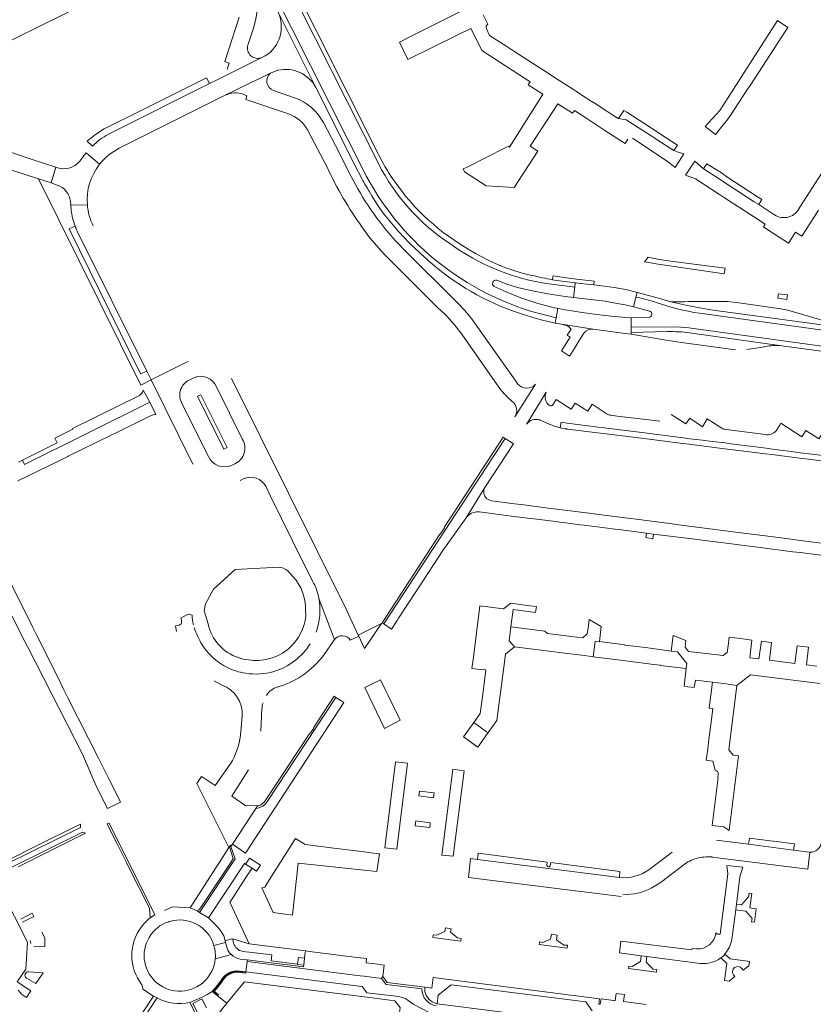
# Model space of a CAD drawing. Header units: metres. Extents: x 166325 to 190320, y 381923 to 404576.
# Tile 407 of 656: x 176701 to 176929, y 387481 to 387764. Entities that reach past the tile are written whole.
import ezdxf

# ---------------------------------------------------------------- set-up
doc = ezdxf.new("R2010")
doc.units = ezdxf.units.M
for name, color, linetype, lineweight in [('B-WE-VH-VERHARDING_ASFALT-GV', 8, 'Continuous', 18), ('B-WE-VH-VERHARDING_BETON-GV', 8, 'Continuous', 18), ('B-WE-VH-VERHARDING_BETONSTRAATSTEEN-GV', 8, 'Continuous', 18), ('B-WE-VH-VERHARDING_FUNDERING_ZAND-GV', 8, 'Continuous', 18), ('B-WE-VH-VERHARDING_STRAATBAKSTEEN-GV', 8, 'Continuous', 18)]:
    doc.layers.add(name, color=color, linetype=linetype, lineweight=lineweight)

msp = doc.modelspace()

# ---------------------------------------------------------------- linework, layer by layer
at = {"layer": 'B-WE-VH-VERHARDING_ASFALT-GV', "flags": 128}
for points in [[(176736.539, 387846.947), (176800.957, 387719.222)], [(176741.007, 387848.455), (176804.355, 387722.882)], [(176805.54, 387723.27), (176804.402, 387725.54), (176777.573, 387779.045), (176765.291, 387803.54), (176754.73, 387824.41), (176744.608, 387844.456)], [(176737.022, 387842.89), (176751.715, 387813.675), (176752.387, 387812.339), (176756.895, 387803.374), (176757.585, 387802.002), (176775.335, 387766.708), (176775.383, 387766.612), (176786.33, 387744.79), (176797.6, 387722.44), (176799.625, 387718.424)], [(176838.36, 387689.363), (176841.58, 387688.146), (176844.754, 387687.183), (176849.106, 387686.158), (176853.068, 387685.423), (176858.034, 387684.66), (176860.466, 387684.358), (176860.811, 387687.296), (176853.307, 387688.321)], [(176853.307, 387688.321), (176860.811, 387687.296), (176860.959, 387688.552), (176855.013, 387689.378), (176854.397, 387689.463)], [(176855.476, 387678.543), (176855.986, 387681.191), (176853.818, 387681.681), (176849.926, 387682.732), (176845.278, 387684.282), (176841.039, 387685.975), (176837.606, 387687.567)], [(176900.635, 387680.683), (176897.751, 387681.194), (176892.785, 387682.144), (176888.463, 387683.12), (176884.842, 387684.158), (176878.737, 387685.846), (176878.412, 387684.512)], [(176878.412, 387684.512), (176877.734, 387681.732), (176882.327, 387680.477)], [(176846.081, 387679.488), (176849.014, 387678.566), (176851.495, 387677.896), (176855.183, 387677.02), (176855.476, 387678.543)], [(176942.553, 387673.521), (176896.664, 387679.824)], [(176948.582, 387673.9), (176942.961, 387674.94), (176940.421, 387675.31), (176900.635, 387680.683)], [(176882.098, 387678.656), (176877.016, 387678.563), (176877.031, 387675.864), (176890.138, 387675.954), (176893.596, 387675.688), (176941.633, 387669.075)], [(176893.596, 387675.688), (176890.138, 387675.954), (176877.031, 387675.864), (176877.039, 387674.298), (176887.52, 387674.559)], [(176941.633, 387669.075), (176893.596, 387675.688)], [(176893.808, 387674.204), (176920.339, 387670.513), (176935.975, 387668.351), (176938.808, 387667.959)], [(176834.979, 387629.718), (176829.624, 387621.028)], [(176891.411, 387618.892), (176888.866, 387619.219), (176879.188, 387620.465), (176876.11, 387620.862), (176866.316, 387622.123), (176864.098, 387622.408), (176855.681, 387623.492), (176853.201, 387623.811), (176845.449, 387624.809), (176844.428, 387624.94), (176843.504, 387625.059), (176836.853, 387625.916)], [(176833.412, 387622.683), (176841.867, 387621.61), (176842.661, 387621.509), (176847.967, 387620.836), (176849.119, 387620.69), (176855.287, 387619.907), (176856.413, 387619.764), (176857.203, 387619.664), (176858.211, 387619.536), (176862.292, 387619.018), (176863.465, 387618.87), (176872.389, 387617.737), (176873.476, 387617.599), (176881.392, 387616.595), (176883.424, 387616.337), (176895.373, 387614.821), (176897.467, 387614.555), (176906.667, 387613.388), (176907.952, 387613.225), (176912.675, 387612.625), (176914.762, 387612.361), (176923.495, 387611.252), (176925.667, 387610.977), (176939.033, 387609.281)], [(176683.928, 387622.163), (176702.699, 387585.382), (176703.436, 387583.939), (176719.241, 387552.97), (176723.481, 387543.2), (176726.45, 387537.38), (176730.176, 387539.198), (176729.171, 387541.21), (176726.839, 387545.876), (176723.959, 387551.638), (176714.962, 387569.446), (176713.715, 387571.94), (176712.218, 387574.934), (176706.128, 387587.118), (176704.855, 387589.665), (176693.181, 387613.02)], [(176939.42, 387612.711), (176925.609, 387614.489), (176923.088, 387614.814), (176914.938, 387615.863), (176912.434, 387616.185), (176891.411, 387618.892)], [(176775.673, 387606.823), (176763.197, 387606.107), (176756.889, 387600.521), (176754.655, 387596.231), (176754.233, 387594.286), (176755.34, 387590.469)], [(176783.481, 387592.808), (176783.423, 387594.298), (176783.391, 387595.773)], [(176781.352, 387586.655), (176782.092, 387588.079), (176782.714, 387589.446)], [(176794.387, 387567.878), (176792.14, 387569.321), (176772.481, 387539.532)], [(176769.131, 387537.385), (176762.349, 387527.113), (176766.135, 387524.512), (176771.682, 387533.027), (176771.683, 387533.028), (176794.387, 387567.878)]]:
    msp.add_lwpolyline(points, dxfattribs=at)
for points in [[(176921.509, 387761.191), (176922.065, 387762.048), (176919.076, 387764.041), (176902.482, 387738.15), (176898.329, 387733.549), (176901.292, 387731.22), (176903.878, 387734.47), (176904.544, 387735.307), (176905.335, 387736.301), (176910.508, 387744.261), (176911.421, 387745.666)], [(176829.624, 387621.028), (176834.979, 387629.718), (176843.178, 387642.233), (176840.754, 387643.822), (176805.914, 387590.467), (176808.146, 387589.01), (176809.733, 387591.442), (176810.154, 387592.087), (176815.31, 387599.989), (176815.896, 387600.886), (176822.861, 387611.56)]]:
    msp.add_lwpolyline(points, close=True, dxfattribs=at)
at = {"layer": 'B-WE-VH-VERHARDING_ASFALT-GV'}
for points in [[(176804.355, 387722.882, 0.1315325), (176825.034, 387699.782)], [(176808.419, 387718.611, -0.0302369), (176805.54, 387723.27)], [(176822.319, 387693.929, -0.1065058), (176800.957, 387719.222)], [(176799.625, 387718.424, 0.0183058), (176801.72, 387714.961)], [(176814.748, 387710.503, -0.0269536), (176808.419, 387718.611)], [(176801.72, 387714.961, 0.0646285), (176808.599, 387705.162)], [(176838.886, 387693.748, -0.098571), (176814.748, 387710.503)], [(176808.599, 387705.162, 0.0463747), (176820.579, 387693.422)], [(176825.034, 387699.782, 0.1222069), (176853.307, 387688.321)], [(176820.579, 387693.422, 0.1011219), (176846.081, 387679.488)], [(176822.319, 387693.929, 0.1138193), (176855.476, 387678.543)], [(176848.473, 387690.729, -0.0495289), (176838.886, 387693.748)], [(176854.397, 387689.463, -0.0088775), (176848.473, 387690.729)], [(176837.606, 387687.567, -0.8567886), (176838.36, 387689.363)], [(176878.412, 387684.512, -0.0277442), (176884.183, 387682.956)], [(176884.183, 387682.956, 0.0427661), (176896.664, 387679.824)], [(176882.327, 387680.477, -0.8324853), (176882.098, 387678.656)], [(176834.677, 387627.978, -0.1792957), (176834.979, 387629.718)], [(176836.853, 387625.916, -0.3258872), (176834.677, 387627.978)], [(176831.752, 387622.547, -0.1048068), (176833.412, 387622.683)], [(176829.624, 387621.028, -0.1665335), (176831.752, 387622.547)], [(176778.293, 387605.701, 0.1589041), (176775.673, 387606.823)], [(176778.932, 387605.014, 0.0512695), (176778.293, 387605.701)], [(176783.391, 387595.773, 0.1873069), (176778.932, 387605.014)], [(176782.714, 387589.446, 0.0594496), (176783.481, 387592.808)], [(176755.34, 387590.469, 0.2631294), (176764.062, 387580.778)], [(176777.964, 387582.938, 0.0887583), (176781.352, 387586.655)], [(176764.062, 387580.778, 0.0577343), (176767.006, 387580.152)], [(176767.006, 387580.152, 0.2058863), (176777.964, 387582.938)]]:
    msp.add_lwpolyline(points, format="xyb", dxfattribs=at)
at = {"layer": 'B-WE-VH-VERHARDING_BETON-GV', "flags": 128}
for points in [[(176921.97, 387685.1), (176919.39, 387685.45), (176919.23, 387684.17), (176921.77, 387683.81)], [(176783.072, 387494.318), (176781.345, 387494.482), (176781.103, 387492.608), (176781.095, 387492.545), (176782.856, 387492.321)]]:
    msp.add_lwpolyline(points, close=True, dxfattribs=at)
at = {"layer": 'B-WE-VH-VERHARDING_BETONSTRAATSTEEN-GV', "flags": 128}
for points in [[(176696.41, 387757.18), (176700.185, 387759.075), (176726.66, 387772.231)], [(176764.303, 387764.987), (176760.22, 387752.21), (176761.43, 387751.82), (176760.973, 387750.368), (176760.843, 387749.999)], [(176766.837, 387756.967), (176768.48, 387762.09), (176769.1, 387764.49), (176769.524, 387766.776)], [(176786.33, 387744.79), (176775.383, 387766.612)], [(176828.35, 387766.8), (176813.981, 387759.619), (176810.409, 387757.819), (176812.85, 387752.8), (176827.225, 387759.905), (176830.903, 387761.762), (176832.892, 387757.823), (176834.127, 387755.377), (176847.99, 387746.4), (176847.45, 387745.53), (176851.638, 387742.824), (176850.57, 387741.1), (176846.299, 387734.373), (176842.01, 387727.62), (176841.841, 387727.938), (176841.029, 387727.534), (176835.369, 387724.651), (176829.722, 387721.793), (176828.719, 387721.344), (176829.111, 387720.531), (176835.36, 387716.477), (176843.428, 387716), (176850.166, 387726.484), (176848.006, 387727.915), (176855.964, 387740.094), (176860.205, 387737.367), (176860.7, 387738.13), (176864.54, 387735.631), (176869.163, 387732.634), (176875.28, 387728.68), (176876.05, 387729.91)], [(176835.81, 387762.95), (176834.445, 387765.655)], [(176848.698, 387751.774), (176843.331, 387755.243), (176841.008, 387756.744), (176838.432, 387758.408), (176836.31, 387759.78), (176835.4, 387761.64)], [(176771.813, 387753.842), (176770.819, 387753.398), (176758.188, 387747.099), (176755.754, 387745.88), (176726.688, 387731.319)], [(176758.188, 387747.099), (176770.819, 387753.398)], [(176877.46, 387730.22), (176886.78, 387723.99), (176888.106, 387723.053), (176888.28, 387722.93), (176889.69, 387721.75), (176892.201, 387725.65), (176890.233, 387726.308), (176889.27, 387726.63), (176884.765, 387729.549), (176883.501, 387730.368), (176875.58, 387735.5), (176874.449, 387735.667), (176873.432, 387735.818), (176873.28, 387735.84), (176871.213, 387737.179), (176870.063, 387737.924), (176866.644, 387740.139), (176865.547, 387740.849), (176863.177, 387742.384), (176861.333, 387743.579), (176860.421, 387744.17), (176858.29, 387745.55), (176855.76, 387747.21), (176853.852, 387748.443), (176852.903, 387749.056), (176848.698, 387751.774)], [(176755.754, 387745.88), (176754.89, 387747.542), (176744.519, 387742.354), (176734.955, 387737.6), (176726.249, 387733.274)], [(176760.313, 387742.551), (176773.321, 387748.939), (176775.456, 387749.741)], [(176773.321, 387748.939), (176760.313, 387742.551)], [(176726.688, 387731.319), (176755.754, 387745.88)], [(176729.816, 387727.312), (176760.313, 387742.551)], [(176765.439, 387742.817), (176766.54, 387742.42), (176766.171, 387741.353), (176778.498, 387737.173)], [(176780.214, 387741.83), (176774.206, 387743.897)], [(176673.94, 387729.47), (176676.253, 387728.667), (176690.112, 387723.859), (176690.31, 387723.79), (176706.57, 387718.51), (176710.192, 387717.309), (176711.581, 387721.835), (176704.49, 387724.19), (176671.72, 387735.31), (176649.198, 387724.201)], [(176797.738, 387716.906), (176795.84, 387720.45), (176793.13, 387725.85), (176788.541, 387734.662)], [(176783.969, 387732.616), (176789.67, 387721.66)], [(176720.624, 387729.301), (176722.076, 387727.933)], [(176724.163, 387722.699), (176720.303, 387726.013)], [(176932.252, 387711.457), (176933.557, 387713.463), (176937.153, 387719.008), (176938.46, 387721.018), (176939.708, 387722.936), (176935.432, 387725.73), (176925.537, 387710.365)], [(176712.44, 387721.55), (176711.581, 387721.835), (176710.192, 387717.309), (176711.986, 387716.714)], [(176918.216, 387708.141), (176918.076, 387708.232), (176913.7, 387711.076), (176912.419, 387711.909), (176903.557, 387717.669), (176902.317, 387718.475), (176897.832, 387721.39), (176895.352, 387723.552), (176892.69, 387719.54), (176895.532, 387718.46), (176900.204, 387715.417), (176902.403, 387713.984), (176903.891, 387713.014), (176912.163, 387707.625), (176915.532, 387705.43), (176915.089, 387704.743), (176916.65, 387703.676), (176920.908, 387700.868), (176922.23, 387700.012), (176922.432, 387700.322), (176924.312, 387703.14), (176926.108, 387701.995), (176927.358, 387703.917), (176930.945, 387709.45)], [(176711.986, 387716.714), (176710.192, 387717.309), (176706.57, 387718.51), (176735.994, 387659.194), (176738.959, 387660.677), (176737.709, 387663.196), (176735.955, 387662.369), (176715.38, 387704.156), (176717.108, 387704.889)], [(176715.773, 387711.974), (176715.871, 387710.968), (176720.646, 387711.017)], [(176716.013, 387709.507), (176715.871, 387710.968), (176715.773, 387711.974)], [(176720.646, 387711.017), (176715.871, 387710.968), (176716.013, 387709.507)], [(176717.108, 387704.889), (176715.38, 387704.156), (176735.955, 387662.369), (176737.709, 387663.196), (176717.725, 387703.471)], [(176717.725, 387703.471), (176737.709, 387663.196), (176738.959, 387660.677), (176748.768, 387665.624)], [(176799.588, 387704.713), (176801.808, 387701.67), (176805.185, 387697.744), (176806.131, 387696.719), (176809.278, 387693.562), (176821.57, 387681.34), (176823.112, 387679.879), (176824.097, 387678.874), (176826.697, 387675.91), (176828.299, 387673.802), (176837.84, 387660.2), (176839.266, 387658.167)], [(176826.906, 387683.045), (176811.499, 387698.404)], [(176888.463, 387683.12), (176892.785, 387682.144), (176897.751, 387681.194), (176900.635, 387680.683), (176940.421, 387675.31), (176922.075, 387680.708)], [(176920.088, 387681.134), (176908.007, 387682.789), (176904.857, 387683.175), (176896.35, 387683.193)], [(176844.44, 387659.45), (176843.635, 387660.598), (176832.5, 387676.46), (176831.085, 387678.297)], [(176866.142, 387675.28), (176857.029, 387676.653), (176857.998, 387676.44)], [(176859.778, 387675.275), (176858.626, 387673.496), (176859.492, 387672.935), (176856.986, 387669.024), (176859.343, 387667.523), (176859.872, 387668.346), (176860.812, 387669.871), (176861.528, 387671.033), (176862.935, 387673.317)], [(176862.935, 387673.317), (176863.439, 387674.135)], [(176887.52, 387674.559), (176877.039, 387674.298), (176877.017, 387673.783), (176886.551, 387672.2), (176891.55, 387671.46), (176907.005, 387669.305)], [(176920.339, 387670.513), (176893.808, 387674.204)], [(176910.322, 387669.37), (176914.801, 387670.13), (176916.215, 387670.37)], [(176749.588, 387665.939), (176748.768, 387665.624), (176738.959, 387660.677), (176750.996, 387636.419)], [(176749.916, 387660.627), (176751.469, 387661.37)], [(176796.243, 387585.843), (176798.693, 387586.939), (176798.55, 387587.246), (176795.08, 387594.69), (176762.06, 387661.078)], [(176843.62, 387650.028), (176849.556, 387659.438)], [(176738.596, 387654.253), (176736.73, 387657.71), (176736.47, 387657.13)], [(176757.748, 387658.645), (176765.29, 387643.54)], [(176852.609, 387657.129), (176847.171, 387648.346), (176846.92, 387647.94)], [(176740.308, 387650.746), (176738.596, 387654.253), (176702.602, 387636.342), (176702.027, 387637.596), (176700.862, 387637.011)], [(176735.594, 387656.226), (176716.358, 387646.714), (176716.482, 387646.464), (176711.294, 387643.894), (176712, 387642.6), (176702.027, 387637.596), (176702.602, 387636.342), (176738.596, 387654.253)], [(176870.158, 387650.839), (176865.828, 387653.666), (176864.55, 387651.66), (176860.91, 387653.987), (176859.744, 387652.218), (176855.505, 387654.987), (176854.46, 387653.45)], [(176755.442, 387638.615), (176747.93, 387653.72)], [(176700.634, 387631.594), (176712.733, 387637.516), (176715.02, 387638.636), (176715.128, 387638.689), (176727.472, 387644.731), (176729.143, 387645.549), (176738.85, 387650.3)], [(176850.882, 387649.089), (176853.232, 387648.046)], [(176905.825, 387642.238), (176904.059, 387642.526), (176900.36, 387642.981), (176897.536, 387643.306), (176893.913, 387643.744), (176892.109, 387644.009), (176883.702, 387645.053), (176883.056, 387645.161), (176882.428, 387645.24), (176879.312, 387645.612), (176869.309, 387646.912), (176868.966, 387646.932), (176867.566, 387647.113), (176858.604, 387648.247), (176858.003, 387648.34), (176856.854, 387648.522), (176856.597, 387646.907)], [(176856.597, 387646.907), (176856.854, 387648.522), (176858.003, 387648.34), (176858.604, 387648.247), (176867.566, 387647.113), (176868.966, 387646.932), (176869.309, 387646.912), (176879.312, 387645.612), (176882.428, 387645.24), (176883.056, 387645.161), (176883.702, 387645.053), (176892.109, 387644.009), (176893.913, 387643.744), (176897.536, 387643.306), (176900.36, 387642.981), (176904.059, 387642.526), (176905.825, 387642.238), (176915.85, 387640.996), (176917.638, 387640.765), (176920.78, 387640.385), (176922.327, 387640.152), (176926.439, 387639.638), (176928.215, 387639.363), (176932.11, 387638.94)], [(176885.271, 387648.773), (176883.786, 387648.952), (176872.972, 387650.256), (176871.141, 387650.478)], [(176903.13, 387646.774), (176898.931, 387649.473), (176897.564, 387647.17), (176893.907, 387649.671), (176892.716, 387648.054), (176888.575, 387650.731)], [(176937.808, 387642.259), (176932.654, 387645.583), (176932.36, 387645.772), (176930.999, 387643.692), (176927.239, 387646.095), (176926.086, 387644.319), (176920.095, 387648.175), (176919.875, 387647.823), (176918.949, 387646.342)], [(176858.703, 387646.505), (176867.317, 387645.439), (176869.097, 387645.219), (176879.11, 387643.98), (176882.19, 387643.6), (176891.896, 387642.378), (176893.683, 387642.153), (176903.864, 387640.872), (176905.621, 387640.651), (176915.693, 387639.383), (176917.437, 387639.164), (176926.224, 387638.058), (176928.001, 387637.834), (176936.867, 387636.718)], [(176916.067, 387644.913), (176915.67, 387644.95), (176905.071, 387646.283), (176904.155, 387646.399)], [(176932.11, 387638.94), (176928.215, 387639.363), (176926.439, 387639.638), (176922.327, 387640.152), (176920.78, 387640.385), (176917.638, 387640.765), (176915.85, 387640.996), (176905.825, 387642.238)], [(176763.085, 387636.552), (176762.052, 387636.082)], [(176764.589, 387631.771), (176765.449, 387632.188)], [(176772.058, 387629.916), (176773.355, 387627.253), (176779.65, 387614.33), (176785.35, 387602.77)], [(176789.65, 387582.88), (176790.708, 387584.476), (176791.687, 387585.953), (176787.21, 387597.771)], [(176787.21, 387597.771), (176791.687, 387585.953)], [(176750.77, 387592.978), (176749.664, 387593.327), (176749.647, 387593.291), (176747.576, 387592.275), (176747.742, 387591.145)], [(176747.036, 387590.154), (176745.95, 387589.95), (176746.301, 387588.277)], [(176930.385, 387578.36), (176927.438, 387578.724), (176928.071, 387583.758), (176924.765, 387584.177), (176924.119, 387579.134), (176916.772, 387580.041), (176917.364, 387585.115), (176914.465, 387585.483), (176913.772, 387580.411), (176911.147, 387580.728), (176911.747, 387585.827), (176908.491, 387586.24), (176905.212, 387586.66), (176904.902, 387584.21), (176904.641, 387582.288), (176903.498, 387581.348), (176893.543, 387582.576), (176892.561, 387583.77), (176892.722, 387585.72), (176889.146, 387587.126), (176888.546, 387582.687), (176890.366, 387582.461), (176893.028, 387579.072), (176892.869, 387577.73), (176892.861, 387577.659), (176892.275, 387572.534), (176893.372, 387572.391), (176895.171, 387572.16), (176895.492, 387574.331), (176900.459, 387573.69), (176903.691, 387573.333), (176907.422, 387572.76), (176911.321, 387575.79), (176931.24, 387573.35)], [(176757.073, 387574.095), (176759.36, 387572.85)], [(176907.891, 387552.53), (176906.401, 387552.7), (176905.132, 387554.26), (176907.422, 387572.76), (176903.691, 387573.333), (176900.459, 387573.69), (176899.496, 387566.255), (176900.51, 387566.13), (176900.109, 387562.955), (176899.75, 387560.118), (176899.391, 387557.28), (176899.032, 387554.443), (176898.63, 387551.26), (176900.466, 387550.967), (176901.187, 387548.365)], [(176792.14, 387569.321), (176791.621, 387569.658), (176785.645, 387560.578), (176785.732, 387560.522), (176784.57, 387558.738), (176784.455, 387558.783), (176771.961, 387539.853)], [(176772.481, 387539.532), (176792.14, 387569.321)], [(176765.2, 387564.158), (176764.766, 387559.447), (176764.69, 387558.621), (176764.677, 387558.517), (176764.666, 387558.414)], [(176770.549, 387559.631), (176770.753, 387563.93), (176770.76, 387564.08)], [(176902.048, 387547.246), (176901.931, 387546.32), (176902.05, 387546.301), (176900.333, 387532.516), (176903.694, 387532.064), (176905.19, 387531.09), (176907.891, 387552.53)], [(176761.784, 387550.236), (176761.722, 387550.146), (176757.445, 387543.98), (176753.648, 387546.46), (176753.48, 387546.57), (176752.161, 387544.58), (176761.34, 387526.16), (176761.477, 387526.366), (176761.816, 387526.876), (176761.947, 387526.476), (176762.349, 387527.113), (176769.131, 387537.385), (176769.604, 387538.124), (176766.627, 387538.201), (176766.262, 387538.16), (176762.175, 387540.955), (176767.014, 387548.523)], [(176769.604, 387538.124), (176769.131, 387537.385)], [(176697.647, 387521.515), (176718.665, 387531.927), (176718.662, 387532.89), (176716.438, 387531.787), (176707.581, 387527.392), (176696.311, 387521.8)], [(176700.71, 387520.62), (176720.071, 387530.273), (176719.29, 387530.543), (176698.309, 387520.175)], [(176928.231, 387524.856), (176923.738, 387525.435), (176910.807, 387527.1), (176901.538, 387528.294)], [(176852.769, 387520.999), (176852.912, 387521.939), (176833.052, 387524.527), (176832.832, 387522.754), (176873.664, 387517.539), (176873.808, 387519.283), (176853.964, 387521.848)], [(176888.786, 387524.839), (176882.123, 387519.722)], [(176900.213, 387523.437), (176900.337, 387523.425), (176927.82, 387519.91), (176928.45, 387524.837)], [(176928.45, 387524.837), (176927.82, 387519.91), (176927.87, 387519.904)], [(176832.832, 387522.754), (176830.83, 387523.01), (176830.223, 387517.528), (176874.15, 387512.041)], [(176873.664, 387517.539), (176832.832, 387522.754)], [(176853.964, 387521.848), (176853.777, 387520.893)], [(176885.734, 387516.321), (176891.85, 387521.011)], [(176907.081, 387508.244), (176907.3, 387509.911), (176908.32, 387517.69), (176909.172, 387520.5), (176904.561, 387521.03), (176904.659, 387520.198), (176904.661, 387520.181), (176904.851, 387518.56), (176902.614, 387501.239), (176901.8, 387501.23), (176901.372, 387501.63)], [(176700.73, 387485.09), (176701.682, 387483.99), (176703.152, 387482.99), (176704.404, 387484.907), (176700.476, 387487.52), (176702.985, 387491.212), (176703.452, 387498.921), (176695.955, 387513.747)], [(176874.595, 387512.576), (176877.911, 387512.82)], [(176705.243, 387506.344), (176704.78, 387507.25), (176701.512, 387505.581)], [(176740.071, 387506.789), (176738.739, 387505.899)], [(176756.966, 387498.216), (176757.011, 387498.072), (176757.054, 387497.929), (176760.368, 387498.873), (176760.246, 387499.364), (176759.871, 387500.753), (176758.94, 387502.266), (176757.776, 387503.625), (176756.612, 387504.789), (176755.476, 387505.954), (176752.872, 387507.467), (176752.264, 387507.98), (176750.21, 387508.817), (176745.09, 387509.12), (176742.782, 387508.05)], [(176905.972, 387499.79), (176907.081, 387508.244)], [(176701.97, 387504.664), (176705.243, 387506.344)], [(176705.28, 387497.814), (176708.42, 387497.7), (176708.381, 387500.2), (176707.565, 387501.797)], [(176704.195, 387499.418), (176704.376, 387498.526)], [(176760.847, 387497.19), (176760.368, 387498.873), (176757.054, 387497.929)], [(176783.329, 387496.414), (176767.15, 387498.45), (176762.472, 387499.888), (176762.71, 387498.593)], [(176895.822, 387497.009), (176894.566, 387497.149), (176894.496, 387496.699), (176874.097, 387499.233), (176873.721, 387495.82), (176879.947, 387495.014), (176881.546, 387494.807), (176896.904, 387492.82)], [(176762.05, 387495.343), (176757.419, 387494.158)], [(176765.315, 387496.293), (176768.024, 387495.996), (176773.68, 387495.298), (176773.459, 387493.568), (176781.103, 387492.608), (176781.345, 387494.482), (176783.072, 387494.318), (176783.091, 387494.47), (176783.189, 387495.267), (176783.329, 387496.414)], [(176903.992, 387495.53), (176905.3, 387497.48)], [(176910.452, 387493.48), (176905.477, 387494.134), (176903.992, 387495.53)], [(176763.534, 387490.666), (176766.203, 387490.434), (176766.561, 387493.347), (176766.618, 387493.805), (176764.606, 387494.052)], [(176902.771, 387494.38), (176904.509, 387492.802), (176903.858, 387487.886), (176905.181, 387487.71), (176906.86, 387489.02), (176906.441, 387489.581)], [(176908.831, 387491.341), (176909.211, 387490.85), (176910.911, 387492.14), (176911.062, 387493.34), (176910.452, 387493.48)], [(176703.139, 387488.601), (176705.79, 387487.03), (176707.97, 387490.115)], [(176707.97, 387490.115), (176703.793, 387490.44)], [(176814.333, 387481.1), (176812.153, 387482.69), (176810.174, 387483.267), (176801.048, 387484.402), (176799.804, 387486.048), (176799.717, 387486.163), (176798.785, 387486.28), (176766.203, 387490.434), (176763.534, 387490.666)], [(176763.709, 387490.49), (176766.225, 387490.272), (176766.192, 387490.057), (176763.858, 387490.286)], [(176735.619, 387487.673), (176736.016, 387487.14)], [(176756.551, 387484.773), (176759.754, 387482.168), (176760.769, 387481.342), (176765.81, 387487.53), (176801.846, 387482.993), (176809.1, 387482.08), (176810.58, 387480.18), (176810.095, 387476.297), (176814.924, 387475.557), (176817.721, 387475.227), (176817.642, 387474.38), (176817.97, 387474.011), (176822.337, 387473.46), (176822.263, 387472.877), (176824.682, 387472.571), (176824.754, 387473.145), (176825.35, 387476.956), (176821.166, 387477.555), (176814.333, 387481.1)], [(176870.491, 387475.17), (176868.481, 387475.24), (176866.902, 387475.43), (176863.54, 387475.831), (176821.231, 387481.22), (176820.659, 387481.383), (176819.772, 387481.725), (176818.816, 387482.544), (176818.065, 387483.602), (176817.656, 387484.728), (176817.69, 387485.411), (176817.718, 387485.999), (176806.87, 387487.35), (176805.61, 387489.02), (176805.256, 387488.492), (176806.545, 387486.764), (176809.794, 387486.356), (176816.871, 387485.463)], [(176881.324, 387481.019), (176874.81, 387481.82), (176875.08, 387483.87), (176872.67, 387484.19), (176872.42, 387482.13), (176872.04, 387482.17), (176868.355, 387482.628), (176868.151, 387481.058), (176867.73, 387481.112), (176867.922, 387482.612), (176820.112, 387488.75), (176819.712, 387485.75), (176817.718, 387485.999), (176817.69, 387485.411), (176817.656, 387484.728), (176818.065, 387483.602), (176818.816, 387482.544), (176819.772, 387481.725), (176820.659, 387481.383), (176821.231, 387481.22), (176821.572, 387483.67), (176825.252, 387486.7), (176864.021, 387481.81), (176865.791, 387479.14)], [(176736.603, 387485.399), (176739.658, 387483.373), (176740.698, 387482.891)], [(176750.132, 387481.549), (176752.116, 387482.421), (176753.821, 387483.206), (176755.093, 387483.856), (176756.551, 387484.773)], [(176757.739, 387477.623), (176760.769, 387481.342), (176759.754, 387482.168), (176756.551, 387484.773), (176755.093, 387483.856), (176753.821, 387483.206), (176752.116, 387482.421), (176750.132, 387481.549), (176751.719, 387478.433)], [(176757.104, 387484.815), (176758.364, 387483.74), (176758.277, 387483.616), (176756.719, 387484.784)], [(176752.314, 387478.74), (176750.98, 387481.323), (176753.57, 387482.661), (176754.904, 387480.078)]]:
    msp.add_lwpolyline(points, dxfattribs=at)
at = {"layer": 'B-WE-VH-VERHARDING_BETONSTRAATSTEEN-GV'}
for points in [[(176775.383, 387766.612, -0.3832791), (176771.813, 387753.842)], [(176835.4, 387761.64, -0.3921772), (176835.81, 387762.95)], [(176770.819, 387753.398, -0.6482532), (176766.837, 387756.967)], [(176774.206, 387743.897, -0.5886687), (176773.321, 387748.939)], [(176775.456, 387749.741, -0.3402007), (176786.33, 387744.79)], [(176760.313, 387742.551, -0.2015217), (176765.439, 387742.817)], [(176788.541, 387734.662, 0.1918713), (176780.214, 387741.83)], [(176778.498, 387737.173, -0.1830373), (176783.969, 387732.616)], [(176726.249, 387733.274, 0.0703094), (176720.624, 387729.301)], [(176722.076, 387727.933, -0.065999), (176726.688, 387731.319)], [(176720.303, 387726.013, 0.0244854), (176719.049, 387724.319)], [(176724.163, 387722.699, -0.110646), (176729.816, 387727.312)], [(176719.049, 387724.319, -0.3114549), (176712.44, 387721.55)], [(176720.646, 387711.017, -0.1892266), (176724.163, 387722.699)], [(176789.67, 387721.66, 0.0460391), (176799.588, 387704.713)], [(176715.773, 387711.974, 0.2958969), (176711.986, 387716.714)], [(176811.499, 387698.404, -0.0738208), (176797.738, 387716.906)], [(176722.327, 387704.957, -0.0954784), (176720.646, 387711.017)], [(176716.013, 387709.507, 0.0675422), (176717.108, 387704.889)], [(176925.537, 387710.365, -0.4633905), (176918.216, 387708.141)], [(176717.108, 387704.889, 0.0235269), (176717.725, 387703.471)], [(176831.085, 387678.297, 0.0321547), (176826.906, 387683.045)], [(176896.35, 387683.193, 0.0033937), (176888.463, 387683.12)], [(176922.075, 387680.708, 0.0371528), (176920.088, 387681.134)], [(176857.998, 387676.44, -0.1825891), (176859.778, 387675.275)], [(176863.439, 387674.135, -0.2713501), (176866.142, 387675.28)], [(176893.808, 387674.204, 0.037338), (176887.52, 387674.559)], [(176916.215, 387670.37, -0.0543653), (176920.339, 387670.513)], [(176747.93, 387653.72, -0.4459011), (176749.916, 387660.627)], [(176751.469, 387661.37, -0.4107985), (176757.748, 387658.645)], [(176849.556, 387659.438, -0.4454257), (176844.44, 387659.45)], [(176736.47, 387657.13, -0.1432459), (176735.594, 387656.226)], [(176839.266, 387658.167, 0.0537329), (176842.829, 387654.501)], [(176853.61, 387653.27, -0.3890649), (176852.609, 387657.129)], [(176842.829, 387654.501, -0.3708776), (176843.62, 387650.028)], [(176854.46, 387653.45, -0.402252), (176853.61, 387653.27)], [(176738.85, 387650.3, -0.0713664), (176740.308, 387650.746)], [(176846.92, 387647.94, -0.2507189), (176849.867, 387649.305)], [(176849.867, 387649.305, -0.049965), (176850.57, 387649.19)], [(176850.57, 387649.19, -0.0221861), (176850.882, 387649.089)], [(176871.141, 387650.478, -0.1105342), (176870.158, 387650.839)], [(176853.232, 387648.046, 0.0440327), (176856.597, 387646.907)], [(176856.597, 387646.907, 0.0230101), (176858.386, 387646.552)], [(176858.386, 387646.552, 0.0089532), (176858.703, 387646.505)], [(176904.155, 387646.399, -0.108317), (176903.13, 387646.774)], [(176918.949, 387646.342, -0.2827864), (176916.067, 387644.913)], [(176765.29, 387643.54, -0.4443432), (176763.085, 387636.552)], [(176762.052, 387636.082, -0.4106164), (176755.442, 387638.615)], [(176765.449, 387632.188, -0.4120983), (176772.058, 387629.916)], [(176785.35, 387602.77, -0.1110998), (176787.21, 387597.771)], [(176787.21, 387597.771, -0.0245013), (176787.462, 387595.9)], [(176787.462, 387595.9, -0.0415147), (176787.459, 387592.889)], [(176751.134, 387590.255, -0.0551321), (176750.77, 387592.978)], [(176787.459, 387592.889, -0.0668708), (176786.41, 387588.149)], [(176747.742, 387591.145, -0.4009734), (176747.036, 387590.154)], [(176751.425, 387589.245, -0.0171315), (176751.379, 387589.385)], [(176751.591, 387588.779, -0.0127824), (176751.425, 387589.245)], [(176754.011, 387583.899, -0.0525446), (176751.591, 387588.779)], [(176791.687, 387585.953, -0.5127124), (176796.243, 387585.843)], [(176762.122, 387577.349, -0.1400343), (176754.011, 387583.899)], [(176784.731, 387584.732, -0.1770526), (176774.283, 387576.771)], [(176783.196, 387576.136, 0.0815214), (176789.65, 387582.88)], [(176763.303, 387576.937, -0.0189773), (176762.122, 387577.349)], [(176766.125, 387576.281, -0.0383406), (176763.303, 387576.937)], [(176774.283, 387576.771, -0.1073747), (176766.125, 387576.281)], [(176775.796, 387572.481, 0.0891912), (176783.196, 387576.136)], [(176759.36, 387572.85, -0.3257758), (176765.2, 387564.158)], [(176772.15, 387569.9, -0.1923782), (176775.359, 387572.36)], [(176775.359, 387572.36, 0.0057877), (176775.796, 387572.481)], [(176770.76, 387564.08, -0.0806602), (176771.169, 387567.809)], [(176764.666, 387558.414, -0.1091364), (176761.784, 387550.236)], [(176901.187, 387548.365, -0.4081271), (176902.048, 387547.246)], [(176769.131, 387537.385, 0.2193058), (176772.481, 387539.532)], [(176771.961, 387539.853, -0.2039476), (176769.604, 387538.124)], [(176931.724, 387527.572, -0.3884952), (176928.45, 387524.837)], [(176898.009, 387523.431, -0.0462791), (176900.213, 387523.437)], [(176853.777, 387520.893, -0.7539764), (176852.769, 387520.999)], [(176891.85, 387521.011, -0.0504692), (176893.894, 387522.274)], [(176893.894, 387522.274, -0.089944), (176898.009, 387523.431)], [(176882.123, 387519.722, -0.1763076), (176873.664, 387517.539)], [(176877.911, 387512.82, 0.1138532), (176885.734, 387516.321)], [(176736.914, 387504.199, 0.3379446), (176735.619, 387487.673)], [(176738.739, 387505.899, 0.0462333), (176736.914, 387504.199)], [(176757.419, 387494.158, -1.8586128), (176744.054, 387504.811)], [(176744.054, 387504.811, -0.0070505), (176744.353, 387504.903)], [(176744.353, 387504.903, -0.4056969), (176756.966, 387498.216)], [(176901.372, 387501.63, -0.4051661), (176895.822, 387497.009)], [(176762.71, 387498.593, 0.2765059), (176765.315, 387496.293)], [(176905.3, 387497.48, 0.0736564), (176905.972, 387499.79)], [(176757.054, 387497.929, -0.070007), (176757.46, 387495.073)], [(176762.05, 387495.343, -0.1394068), (176760.847, 387497.19)], [(176764.606, 387494.052, -0.1669517), (176762.05, 387495.343)], [(176903.992, 387495.53, -0.1345862), (176902.771, 387494.38)], [(176757.46, 387495.073, -0.0229537), (176757.419, 387494.158)], [(176896.904, 387492.82, 0.1830336), (176902.771, 387494.38)], [(176703.793, 387490.44, 0.7609306), (176703.139, 387488.601)], [(176759.309, 387488.304, -0.2407633), (176763.534, 387490.666)], [(176759.606, 387488.403, -0.2349296), (176763.709, 387490.49)], [(176763.858, 387490.286, 0.2456186), (176759.785, 387488.23)], [(176906.441, 387489.581, -0.9722883), (176908.831, 387491.341)], [(176736.016, 387487.14, -0.0334884), (176736.276, 387486.674)], [(176736.276, 387486.674, -0.0901028), (176736.603, 387485.399)], [(176759.309, 387488.304, -0.0402271), (176756.551, 387484.773)], [(176756.719, 387484.784, 0.0688526), (176759.606, 387488.403)], [(176759.785, 387488.23, -0.0567262), (176757.104, 387484.815)], [(176816.871, 387485.463, 0.3715452), (176821.026, 387480.599)], [(176740.698, 387482.891, 0.1755417), (176750.132, 387481.549)]]:
    msp.add_lwpolyline(points, format="xyb", dxfattribs=at)
at = {"layer": 'B-WE-VH-VERHARDING_BETONSTRAATSTEEN-GV', "flags": 128}
for points in [[(176875.739, 387737.641), (176874.947, 387738.16), (176873.432, 387735.818), (176874.449, 387735.667), (176875.58, 387735.5), (176883.501, 387730.368), (176884.765, 387729.549), (176889.27, 387726.63), (176890.339, 387728.168), (176885.796, 387731.134), (176884.537, 387732.003)], [(176904.546, 387719.11), (176903.265, 387719.993), (176898.775, 387722.86), (176897.832, 387721.39), (176902.317, 387718.475), (176903.557, 387717.669), (176912.419, 387711.909), (176913.7, 387711.076), (176914.601, 387712.572), (176913.4, 387713.353)], [(176861.287, 387689.683), (176859.129, 387689.938), (176854.592, 387690.646), (176854.53, 387690.27), (176854.397, 387689.463), (176855.013, 387689.378), (176860.959, 387688.552), (176860.998, 387688.547), (176862.43, 387688.384), (176866.324, 387687.99), (176866.431, 387689.076)], [(176878.737, 387685.846), (176876.296, 387686.494), (176875.51, 387686.671), (176872.173, 387687.248), (176866.436, 387687.979), (176866.324, 387687.99), (176862.43, 387688.384), (176860.998, 387688.547), (176860.959, 387688.552), (176860.811, 387687.296), (176860.466, 387684.358), (176862.971, 387684.041), (176865.335, 387683.772), (176869.549, 387683.282), (176873.011, 387682.677), (176875.305, 387682.267), (176877.734, 387681.732), (176878.412, 387684.512)], [(176877.016, 387678.563), (176877.011, 387678.563), (176875.002, 387678.621), (176874.507, 387678.672), (176874.496, 387678.673), (176872.169, 387678.893), (176872.159, 387678.894), (176867.161, 387679.479), (176867.144, 387679.481), (176862.956, 387680.066), (176862.943, 387680.068), (176858.176, 387680.836), (176855.99, 387681.19), (176855.986, 387681.191), (176855.476, 387678.543), (176855.183, 387677.02), (176857.029, 387676.653), (176866.142, 387675.28), (176874.582, 387674.146), (176877.017, 387673.783), (176877.039, 387674.298), (176877.031, 387675.864)], [(176753.321, 387656.412), (176752.355, 387655.942), (176759.899, 387640.785), (176760.855, 387641.261)], [(176840.754, 387643.822), (176840.223, 387644.161), (176823.285, 387618.181), (176823.392, 387618.14), (176822.148, 387616.261), (176822.053, 387616.303), (176805.39, 387590.815), (176805.914, 387590.467)], [(176883.424, 387616.337), (176881.392, 387616.595), (176881.219, 387615.352), (176883.268, 387614.964)], [(176840.901, 387581.82), (176843.452, 387583.86), (176841.936, 387585.635), (176842.462, 387589.685), (176843.101, 387594.598), (176849.548, 387593.805), (176849.761, 387595.44), (176847.833, 387595.692), (176844.402, 387596.14), (176842.402, 387596.46), (176840.31, 387594.86), (176833.501, 387595.71), (176831.682, 387580.92), (176831.201, 387577.67), (176833.731, 387577.34), (176835.222, 387577.26), (176834.712, 387573.32), (176834.441, 387571.059), (176834.172, 387568.81), (176833.621, 387564.69), (176831.762, 387562.091), (176835.387, 387559.46), (176835.931, 387559.204), (176838.42, 387562.66), (176840.407, 387578.005)], [(176866.67, 387585.409), (176867.867, 387585.284), (176867.879, 387585.385), (176868.399, 387589.744), (176864.971, 387591.72), (176864.68, 387589.24), (176864.392, 387587.63), (176863.091, 387586.47), (176859.877, 387586.865), (176853.719, 387587.622), (176852.922, 387587.72), (176852.197, 387588.42), (176842.462, 387589.685), (176841.936, 387585.635), (176843.452, 387583.86), (176854.211, 387582.5), (176857.151, 387582.149), (176863.591, 387581.38), (176866.108, 387581.053)], [(176805.277, 387590.645), (176800.2, 387588.1), (176798.55, 387587.246), (176798.693, 387586.939), (176800.324, 387583.441)], [(176807.008, 387570.095), (176806.244, 387571.644), (176804.904, 387574.394), (176802.379, 387573.165), (176800.468, 387572.235), (176806.114, 387560.392), (176810.602, 387562.816)], [(176835.931, 387559.204), (176835.387, 387559.46), (176831.762, 387562.091), (176828.821, 387557.98), (176832.908, 387555.007)], [(176812.671, 387550.46), (176809.278, 387550.794), (176806.174, 387526.096), (176809.609, 387525.64), (176810.466, 387532.641)], [(176825.732, 387548.722), (176822.6, 387523.96), (176825.822, 387523.634), (176829.006, 387548.245)], [(176820.332, 387541.857), (176816.162, 387542.36), (176815.991, 387540.98), (176820.142, 387540.44)], [(176726.351, 387532.934), (176728.763, 387528.122), (176729.29, 387527.071), (176731.349, 387522.965), (176731.892, 387521.883), (176734.056, 387517.567), (176737.141, 387511.415), (176738.551, 387508.603), (176738.688, 387506.017), (176738.739, 387505.899), (176740.071, 387506.789), (176726.873, 387533.137)], [(176819.244, 387533.24), (176815.081, 387533.817), (176814.941, 387532.4), (176819.085, 387531.89)], [(176761.477, 387526.366), (176761.34, 387526.16), (176758.538, 387521.743), (176757.61, 387520.281), (176750.21, 387508.817), (176752.264, 387507.98), (176752.728, 387508.091), (176753.662, 387509.529), (176761.9, 387521.863), (176762.596, 387522.991)], [(176761.947, 387526.476), (176761.816, 387526.876), (176761.477, 387526.366), (176762.596, 387522.991), (176761.9, 387521.863), (176753.662, 387509.529), (176752.728, 387508.091), (176752.264, 387507.98), (176752.872, 387507.467), (176763.109, 387522.927)], [(176804.35, 387524.34), (176799.47, 387524.97), (176791.55, 387525.98), (176783.25, 387527.02), (176780.529, 387528.796), (176773.05, 387516.97), (176771.66, 387514.8), (176770.78, 387514.56), (176774.08, 387507.42), (176779.622, 387506.698), (176781.263, 387521.645), (176803.915, 387519.239), (176804.611, 387524.306)], [(176918, 387527.966), (176917.011, 387528.069), (176911.034, 387528.854), (176910.807, 387527.1), (176923.738, 387525.435), (176923.99, 387527.221)], [(176761.669, 387510.285), (176761.62, 387510.39), (176766.256, 387517.507), (176768.03, 387520.23), (176766.136, 387521.33), (176765.811, 387521.525), (176755.476, 387505.954), (176756.612, 387504.789), (176757.776, 387503.625), (176758.94, 387502.266), (176759.871, 387500.753), (176760.246, 387499.364), (176762.118, 387499.914), (176762.139, 387499.833), (176762.472, 387499.888), (176767.15, 387498.45)], [(176770.42, 387521.121), (176767.308, 387523.118), (176766.136, 387521.33), (176768.03, 387520.23), (176769.31, 387519.4)], [(176910.971, 387513.051), (176910.786, 387511.979), (176908.74, 387509.71), (176907.3, 387509.911), (176907.081, 387508.244), (176910.025, 387507.888), (176911.834, 387505.725), (176911.65, 387504.772), (176912.473, 387504.666), (176912.976, 387508.528), (176911.162, 387508.764), (176911.709, 387512.957)], [(176825.24, 387502.79), (176823.61, 387503.056), (176823.45, 387502.028), (176821.045, 387500.91), (176820.073, 387501.021), (176819.971, 387500.26), (176828.03, 387499.252), (176828.12, 387500.027), (176827.1, 387500.166), (176825.083, 387501.803)], [(176855.704, 387500.991), (176854.083, 387501.201), (176853.849, 387499.776), (176851.529, 387498.849), (176850.66, 387499.02), (176850.558, 387498.283), (176858.626, 387497.171), (176858.751, 387498.081), (176857.707, 387498.069), (176855.51, 387499.578)], [(176806.03, 387492.287), (176803.41, 387492.68), (176800.78, 387493.01), (176800.93, 387494.2), (176797.488, 387494.633), (176794.272, 387495.038), (176789.847, 387495.594), (176785.313, 387496.165), (176783.329, 387496.414), (176783.189, 387495.267), (176783.091, 387494.47), (176783.072, 387494.318), (176782.856, 387492.321), (176782.769, 387491.824), (176766.618, 387493.805), (176766.561, 387493.347), (176799.085, 387489.266), (176800.235, 387489.122), (176805.256, 387488.492), (176805.61, 387489.02)], [(176881.546, 387494.807), (176879.947, 387495.014), (176879.714, 387493.418), (176877.35, 387491.957), (176876.332, 387492.064), (176876.237, 387491.347), (176884.312, 387490.274), (176884.423, 387491.111), (176883.388, 387491.164), (176881.313, 387493.207)], [(176735.45, 387475.06), (176736.91, 387477.185), (176740.698, 387482.891), (176739.658, 387483.373), (176726.161, 387462.874), (176726.596, 387462.562), (176726.94, 387463.1), (176731.25, 387469.43), (176732.542, 387468.557), (176733.17, 387468.52), (176735.18, 387468.4)]]:
    msp.add_lwpolyline(points, close=True, dxfattribs=at)
at = {"layer": 'B-WE-VH-VERHARDING_FUNDERING_ZAND-GV', "flags": 128}
msp.add_lwpolyline([(176885.051, 387695.296), (176881.875, 387696.017), (176880.901, 387694.601), (176882.57, 387694.314), (176884.746, 387693.94), (176903.77, 387691.209), (176904.033, 387692.819), (176889.106, 387694.767)], close=True, dxfattribs=at)
at = {"layer": 'B-WE-VH-VERHARDING_STRAATBAKSTEEN-GV', "flags": 128}
msp.add_lwpolyline([(176890.366, 387582.461), (176888.546, 387582.687), (176881.195, 387583.647), (176875.195, 387584.338), (176875.205, 387584.429), (176867.879, 387585.385), (176867.867, 387585.284), (176866.67, 387585.409), (176866.108, 387581.053), (176873.201, 387580.13), (176876.122, 387579.75), (176883.511, 387578.84), (176885.501, 387578.6), (176885.494, 387578.544), (176892.861, 387577.659), (176892.869, 387577.73), (176893.028, 387579.072)], close=True, dxfattribs=at)

doc.saveas('drawing.dxf')
